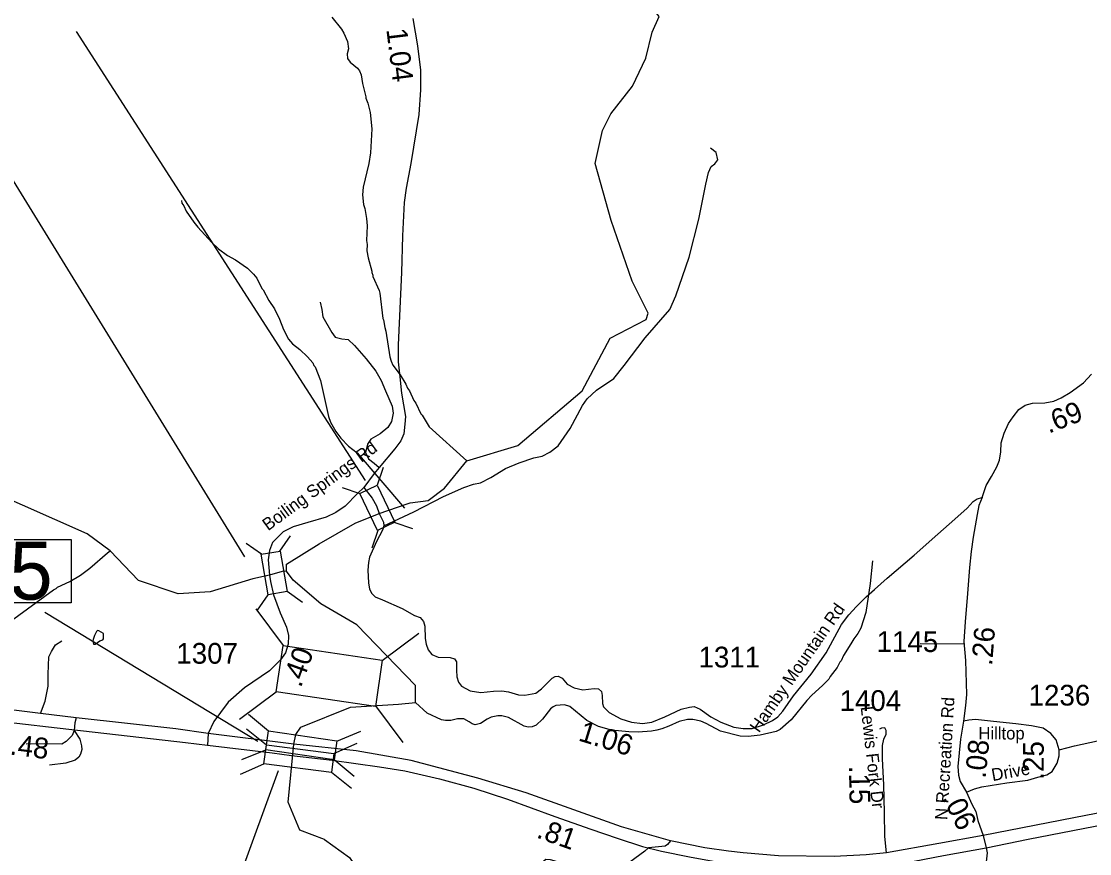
# Model space of a CAD drawing. Extents: x 1248224 to 1454986, y 825081 to 985870.
# Drawn here: x 1318874 to 1325316, y 878797 to 883811 of the extents above; entities that cross this region are included whole.
import ezdxf

# ---------------------------------------------------------------- set-up
doc = ezdxf.new("R2010")
doc.units = 0
for name, color, linetype in [('Exist Hydrographic Creek Single Shore', 7, 'Continuous'), ('Exist Hydrographic Misc Water Feature', 7, 'Continuous'), ('Exist Road Non-System Type 51', 7, 'Continuous'), ('Exist Road Primary US Divided Attributed', 7, 'Continuous'), ('Exist Road Primary US Mileage Hundredths English Label', 7, 'Continuous'), ('Exist Road Primary US Structure Standard Bridge CELL', 7, 'Continuous'), ('Exist Road Primary US Structure Standard Bridge Number Label', 7, 'Continuous'), ('Exist Road Secondary Mileage Hundredths English Label', 7, 'Continuous'), ('Exist Road Secondary Structure Standard Bridge CELL', 7, 'Continuous'), ('Exist Road Secondary Structure Standard Bridge Number Label', 7, 'Continuous'), ('Exist Road Secondary Type 20 Attributed', 7, 'Continuous'), ('Exist Road Secondary Type 51 Attributed', 7, 'Continuous'), ('Exist Road Secondary Type 51 Label', 7, 'Continuous'), ('Exist Road Secondary Type 51 Number Label', 7, 'Continuous')]:
    doc.layers.add(name, color=color, linetype=linetype)

msp = doc.modelspace()

# ---------------------------------------------------------------- linework, layer by layer
at = {"layer": 'Exist Hydrographic Creek Single Shore'}
for points in [[(1321032.6, 880846), (1321142.8, 880884.6), (1321218.6, 880910.5), (1321327.4, 880924.2), (1321425.7, 880998), (1321560.8, 881164), (1321867.4, 881256.3), (1322255.1, 881585.4), (1322424.5, 881901.6), (1322641.1, 882015.6), (1322654.5, 882054.1), (1322556.6, 882245.3), (1322429.8, 882610.6), (1322333.7, 882953.9), (1322377.9, 883153.9), (1322429.5, 883255), (1322560.2, 883420.4), (1322639, 883589.6), (1322677.4, 883745.4), (1322719.7, 883841.5), (1322665.9, 883908.8), (1322656.4, 883998), (1322700.4, 884072.6)], [(1320369.9, 880474.4), (1320270.8, 880453.2), (1320012.4, 880374.3), (1319820.4, 880361.8), (1319580.4, 880442.1), (1319409.4, 880621), (1319270.3, 880724.1), (1318684.3, 880982.1), (1318586.3, 881092.4), (1318570.8, 881132)], [(1320472.4, 880498.6), (1320472, 880541.4), (1320670.1, 880662.9), (1320886, 880787.1), (1321032.6, 880846)], [(1320472.4, 880498.6), (1320447, 880496.9), (1320369.9, 880474.4)], [(1320516.2, 879456.4), (1320529.7, 879514.9), (1320559.5, 879559.3), (1320859.1, 879679.3), (1321147.4, 879698.2), (1321251.4, 879706.5), (1321251.4, 879810.1), (1320897.2, 880175.4), (1320679.3, 880300.8), (1320513.5, 880445.2), (1320472.4, 880498.6)], [(1320702, 878882.3), (1320554, 878937.8), (1320483.2, 879106.8), (1320516.2, 879456.4)], [(1320702, 878882.3), (1320853.1, 878773.1), (1320910.1, 878690.7), (1320922.8, 878557.6), (1320941.8, 878443.6), (1320922.8, 878342.2), (1320859.4, 878240.8), (1320694.8, 878006.3), (1320688.5, 877942.9), (1320675.8, 877854.2), (1320726.5, 877391.6), (1320751.8, 877220.5), (1320789.8, 877074.8), (1320808.8, 876973.4)]]:
    msp.add_lwpolyline(points, dxfattribs=at)
at = {"layer": 'Exist Hydrographic Misc Water Feature'}
for points in [[(1320745.8, 883837.5), (1320803.8, 883763.9), (1320819.1, 883739.4), (1320841.7, 883690.8), (1320846.5, 883646.6), (1320839.6, 883614.8), (1320840.8, 883586.8), (1320856.2, 883566.4), (1320901.3, 883529.1), (1320912.7, 883512.8), (1320924.1, 883488.4), (1320930.6, 883436.3), (1320952.3, 883355.6), (1320952.1, 883347.6), (1320963.4, 883319.3), (1320977.7, 883262.9), (1320987, 883162.8), (1320978.9, 883019), (1320969.1, 882955.3), (1320935.1, 882812.3), (1320931.8, 882766.4), (1320938.2, 882708.3), (1320945.4, 882684.1), (1320955.8, 882623.8), (1320958.6, 882579.7), (1320956.1, 882491.8), (1320959.4, 882467.7), (1320958.3, 882427.8), (1320965.1, 882385.6), (1320986.9, 882307), (1320986.7, 882299), (1320994.2, 882282.8), (1320993.9, 882274.8), (1321031.6, 882189.7), (1321035.2, 882173.6), (1321054.8, 882021.1), (1321058.6, 882013), (1321065.3, 881966.8), (1321072.7, 881944.7), (1321096.4, 881789.9), (1321103.6, 881763.8), (1321115, 881739.5), (1321157.4, 881682.3), (1321191.8, 881625.3), (1321203.1, 881601), (1321214.7, 881584.6), (1321241, 881527.9), (1321252.6, 881511.6), (1321282.9, 881446.7), (1321290.5, 881438.5), (1321332.6, 881367.3), (1321560.8, 881164)], [(1319840.3, 882732.1), (1319841.9, 882716), (1319853.4, 882699.7), (1319868.5, 882667.3), (1319914.8, 882602), (1319937.9, 882571.3), (1320023.3, 882478.8), (1320062.3, 882441.7), (1320117.1, 882400.1), (1320164.4, 882374.8), (1320237.1, 882324.7), (1320274, 882287.6), (1320293.4, 882263.1), (1320323.6, 882202.2), (1320331.4, 882194), (1320365.7, 882129), (1320400.2, 882080), (1320430.5, 882017.1), (1320454.8, 881954.5), (1320485.1, 881895.7), (1320508.4, 881869), (1320553.4, 881833.7), (1320600.2, 881790.4), (1320631.2, 881753.4), (1320638.7, 881737.3), (1320646.5, 881729), (1320678.3, 881648.2), (1320726.1, 881430.8), (1320739.2, 881396.5), (1320769.6, 881339.6), (1320800.5, 881300.7), (1320847.1, 881251.4), (1320900, 881211.8), (1321183.9, 880877.5)], [(1318806.5, 880194.7), (1319068.1, 880387.1), (1319084.3, 880394.7), (1319092.5, 880402.4), (1319165.5, 880436.3), (1319230.6, 880474.3), (1319287.8, 880516.7), (1319394.4, 880609.6), (1319409.4, 880621)], [(1324007, 880560.3), (1323993.2, 880424.6), (1323966.3, 880249.5), (1323935.6, 880154.4), (1323918.7, 880122.9), (1323893.8, 880091.6), (1323876.9, 880060.1), (1323830.9, 879989.5), (1323818, 879957.9), (1323809.8, 879950.1), (1323792.9, 879918.6), (1323751.4, 879863.8), (1323742.9, 879848.1), (1323705.8, 879809.1), (1323640.1, 879751.1), (1323611.2, 879719.9), (1323515.9, 879602.8), (1323450.3, 879544.6), (1323425.9, 879533.4), (1323329.2, 879510.2), (1323257, 879502.3), (1323209, 879503.6), (1323089.8, 879535.1), (1323003, 879581.5), (1322971.5, 879594.5), (1322923.7, 879603.9), (1322891.7, 879604.8), (1322841.4, 879592.2), (1322778.5, 879564), (1322736.1, 879549.2), (1322705.8, 879540.1), (1322673.6, 879535.1), (1322593.4, 879529.5), (1322537.5, 879531), (1322433.7, 879540), (1322354.3, 879562.4), (1322283.2, 879598.4), (1322181.6, 879683.2), (1322149.9, 879694.2), (1322097.7, 879689.7), (1322081.5, 879682.2), (1322065.1, 879668.7), (1322017.4, 879606), (1321978.4, 879571.2), (1321954, 879559.9), (1321930, 879558.6), (1321906.1, 879565.2), (1321811.6, 879616), (1321771.8, 879627.2), (1321747.8, 879627.9), (1321707.6, 879619), (1321683.2, 879607.7), (1321642.5, 879580.9), (1321610.2, 879571.8), (1321592.4, 879578.4), (1321574, 879590.6)], [(1319309.1, 880059.5), (1319319, 880058), (1319347.6, 880079.1), (1319365.7, 880084.5), (1319369.8, 880090.5), (1319368.8, 880122.5), (1319341.2, 880139.3), (1319333.3, 880141.5), (1319327.1, 880135.7), (1319314.4, 880110.1), (1319307.7, 880086.3), (1319305.4, 880076.3), (1319309.1, 880059.5)], [(1321574, 879590.6), (1321543.3, 879609.7), (1321503.2, 879608.9), (1321462.9, 879598), (1321430.9, 879599), (1321407, 879603.7), (1321322.1, 879642.1), (1321251.4, 879706.5)]]:
    msp.add_lwpolyline(points, dxfattribs=at)
at = {"layer": 'Exist Road Non-System Type 51'}
msp.add_line((1324293.5, 880062.6), (1324557.4, 880060.6), dxfattribs=at)
for points in [[(1321059.5, 880771.3), (1321241.1, 880855.5), (1321419.8, 880947.8), (1321542.8, 881003.6), (1321600.4, 881022.8), (1321642.7, 881030.5), (1321704.2, 881063.2), (1321794.5, 881117.1), (1321875.2, 881151.7), (1321963.6, 881180.5), (1322015.4, 881192), (1322061.6, 881215.1), (1322111.5, 881253.6), (1322184.5, 881357.4), (1322257.5, 881495.9), (1322286.4, 881536.2), (1322342.1, 881590.1), (1322447.3, 881660.2), (1322508.8, 881737.1), (1322635.6, 881904.4), (1322783.6, 882075.6), (1322821.4, 882156.9), (1322902.1, 882391.5), (1322959.7, 882620.3), (1323002, 882829.9), (1323017.3, 882900.3), (1323034.6, 882936.8), (1323055.7, 882952.2), (1323073, 882977.2), (1323063.4, 883021.4), (1323028.8, 883046.4)], [(1320675, 882119.3), (1320686.5, 882075.1), (1320692.3, 882030.9), (1320746.1, 881936.6), (1320767.2, 881907.8), (1320807.6, 881898.2), (1320844.1, 881894.3), (1320882.5, 881857.8), (1320953.6, 881777), (1321011.3, 881704), (1321043.9, 881648.2), (1321070.8, 881584.8), (1321110.8, 881493.4), (1321116.6, 881451.1), (1321107, 881401.1), (1321083.9, 881364.5), (1321037.8, 881326.1), (1320982.1, 881293.4), (1320960.9, 881264.5), (1320949.4, 881212.6), (1320966.7, 881176.1), (1321001.3, 881149.2), (1321032, 881124.2)], [(1318988.9, 879641.1), (1319017.5, 879716.3), (1319036.4, 879805.7), (1319036.4, 879878.9), (1319039.1, 879981.9), (1319055.4, 880014.4), (1319079.7, 880055), (1319117.7, 880079.4)], [(1319204.4, 879615.2), (1319196.1, 879583.8), (1319193.4, 879537.8), (1319179.8, 879508), (1319144.6, 879472.8), (1319117.6, 879456.5), (1319012, 879459.2), (1318903.7, 879456.5)], [(1319193.4, 879537.8), (1319225.9, 879486.3), (1319236.7, 879445.7), (1319239.4, 879424), (1319231.3, 879396.9), (1319220.4, 879377.9), (1319198.8, 879359), (1319141.9, 879342.7), (1319044.4, 879329.1)], [(1325131.9, 879422.7), (1325225.8, 879446.3), (1325455.8, 879496.6), (1325692.9, 879556)], [(1322787.9, 878873.7), (1322771.3, 878851.6), (1322756.2, 878841.5), (1322656, 878831.5), (1322633.4, 878811.4), (1322543.2, 878746.2), (1322495.5, 878721.1), (1322457.9, 878708.6), (1322417.8, 878698.6), (1322372.7, 878698.6), (1322300, 878703.6), (1322182.2, 878723.6), (1322086.9, 878753.7), (1322064.4, 878758.8), (1322036.8, 878761.3), (1321954.1, 878696), (1321893.9, 878608.2), (1321838.8, 878538), (1321811.2, 878485.3), (1321756.1, 878392.5), (1321688.4, 878292.2), (1321573.1, 878139.2), (1321543, 878094)]]:
    msp.add_lwpolyline(points, dxfattribs=at)
at = {"layer": 'Exist Road Primary US Divided Attributed'}
for points in [[(1319999.6, 879521.1), (1319806.3, 879548.9), (1319204.4, 879615.2), (1318988.9, 879641.1), (1318599, 879689.7), (1317913.5, 879762.6), (1317396.8, 879816.3)], [(1317399, 879747.9), (1317579.1, 879729.9), (1318054.2, 879671.3), (1318761.1, 879592.5), (1319038.1, 879560.9), (1319864.4, 879466.3), (1319997.2, 879450.6)], [(1320516.2, 879456.4), (1319999.6, 879521.1)], [(1319997.2, 879450.6), (1320386.8, 879403.3), (1320503.8, 879387.5)], [(1324091, 878802.5), (1323969.2, 878789.5), (1323775.6, 878779.7), (1323439.1, 878782.9), (1323227, 878800.7), (1323137.9, 878812.1), (1322995.3, 878831.5), (1322787.9, 878873.7), (1322493.6, 878957.7), (1321917.5, 879163.4), (1321627.4, 879251), (1321223.9, 879358), (1320892.8, 879416.3), (1320516.2, 879456.4)], [(1320503.8, 879387.5), (1320749.3, 879360.5), (1321033, 879319.9), (1321186.1, 879295.1), (1321395.5, 879247.8), (1321602.6, 879191.5), (1321805.2, 879123.9), (1322091.2, 879020.3), (1322307.3, 878943.7), (1322467.2, 878889.7), (1322620.3, 878840.1), (1322735.1, 878810.8), (1322904, 878777.1), (1323068.4, 878747.8), (1323286.8, 878725.2), (1323428.6, 878714), (1323660.5, 878705), (1323874.4, 878707.2), (1324092.8, 878727.5), (1324257.2, 878752.3), (1324435, 878786.1), (1324691.7, 878831.1)], [(1326412.6, 879240.6), (1325988, 879155.2), (1325552.1, 879075.7), (1325219.9, 879012.4), (1324673.4, 878905.9)], [(1324691.7, 878831.1), (1324946.2, 878882.9), (1325349.2, 878961.8), (1325684.7, 879024.8), (1326033.6, 879087.9), (1326445.7, 879166.7)], [(1324673.4, 878905.9), (1324406.8, 878857.6), (1324091, 878802.5)]]:
    msp.add_lwpolyline(points, dxfattribs=at)
at = {"layer": 'Exist Road Primary US Structure Standard Bridge CELL'}
for p, q in [((1320243.5, 879636.1), (1320364.7, 879537.1)), ((1320231, 879549.5), (1320351.9, 879453)), ((1320776.7, 879475), (1320921.6, 879534.2)), ((1320758.4, 879399.4), (1320900, 879461.7)), ((1320202.8, 879363.3), (1320347.6, 879422.5)), ((1320195.3, 879276), (1320336.9, 879338.2)), ((1320760, 879363), (1320881.2, 879264)), ((1320743.7, 879287.2), (1320864.6, 879190.7))]:
    msp.add_line(p, q, dxfattribs=at)
for points in [[(1320364.7, 879537.1), (1320776.8, 879475.5), (1320759.7, 879361), (1320347.6, 879422.5)], [(1320351.9, 879453), (1320758.4, 879400), (1320743.5, 879285.2), (1320336.9, 879338.2)]]:
    msp.add_lwpolyline(points, close=True, dxfattribs=at)
at = {"layer": 'Exist Road Primary US Structure Standard Bridge Number Label'}
for p, q in [((1320300.3, 879471.5), (1319015.2, 880249.8)), ((1320423, 879294.9), (1319712.2, 877346.4))]:
    msp.add_line(p, q, dxfattribs=at)
msp.add_lwpolyline([(1318529.3, 880689.4), (1319173.5, 880689.4), (1319173.5, 880307.1), (1318529.3, 880307.1)], close=True, dxfattribs=at)
at = {"layer": 'Exist Road Secondary Structure Standard Bridge CELL'}
for p, q in [((1321056.5, 881123.1), (1321019.1, 881016.3)), ((1320807.9, 881003.5), (1320914.7, 880966.1)), ((1321126.1, 880792.7), (1321232.9, 880755.3)), ((1320432.8, 880619.5), (1320497.9, 880712.1)), ((1321024.1, 880743.6), (1320986.7, 880636.8)), ((1320321.3, 880600.2), (1320228.7, 880665.4)), ((1320569.7, 880310.5), (1320477.2, 880375.7)), ((1320297.9, 880263.3), (1320363.1, 880355.9)), ((1320287.2, 880272.1), (1320451.9, 880050.6)), ((1321049.7, 879961.3), (1321271.2, 880125.9)), ((1320189.3, 879606.6), (1320410.8, 879771.2)), ((1321009.5, 879688.2), (1321174.1, 879466.7))]:
    msp.add_line(p, q, dxfattribs=at)
for points in [[(1321019.1, 881016.3), (1321126.6, 880792.9), (1321022.2, 880742.7), (1320914.7, 880966.1)], [(1320363.1, 880355.9), (1320320.7, 880600.1), (1320434.8, 880619.9), (1320477.2, 880375.7)], [(1320451.9, 880050.6), (1321049.9, 879962.6), (1321008.7, 879683.2), (1320410.8, 879771.2)]]:
    msp.add_lwpolyline(points, close=True, dxfattribs=at)
at = {"layer": 'Exist Road Secondary Structure Standard Bridge Number Label'}
for p, q in [((1320949.5, 881045.6), (1319207, 883750.2)), ((1320222.1, 880584.6), (1318674.2, 883095.6))]:
    msp.add_line(p, q, dxfattribs=at)
at = {"layer": 'Exist Road Secondary Type 20 Attributed'}
for points in [[(1320938.4, 881003.1), (1320990.4, 880938.8), (1321014.9, 880892.7), (1321032.6, 880846)], [(1321032.6, 880846), (1321057.9, 880794.3), (1321059.5, 880771.3), (1321051.8, 880745.1), (1321014.9, 880677.5), (1320973.5, 880583.7), (1320967.3, 880551.5), (1320964.3, 880505.3), (1320967.3, 880428.5), (1320973.5, 880391), (1320987.3, 880364.9), (1321007.3, 880344.9), (1321051.8, 880324.9), (1321170.1, 880274.2), (1321243.8, 880231.2), (1321279.1, 880218.9), (1321299.1, 880195.8), (1321306.7, 880166.6), (1321309.8, 880092.8), (1321316, 880059), (1321328.2, 880023.7), (1321349.7, 879997.5), (1321388.1, 879980.6), (1321460.3, 879977.5), (1321486.4, 879969.9), (1321497.2, 879951.4), (1321497.2, 879902.2), (1321499.7, 879861.6), (1321510.4, 879829.3), (1321528.8, 879804.8), (1321581, 879778.6), (1321644, 879767.9), (1321720.8, 879775.5), (1321771.5, 879777.1), (1321811.4, 879772.5), (1321872.8, 879754), (1321909.7, 879751), (1321975.7, 879763.3), (1322011.1, 879789.4), (1322074, 879853.9), (1322092.5, 879863.2), (1322110.9, 879866.2), (1322135.5, 879853.9), (1322166.2, 879817), (1322207.7, 879795.5), (1322259.9, 879783.2), (1322329, 879790.9), (1322354.3, 879789.3), (1322372.8, 879773.9), (1322377.4, 879749.3), (1322378.9, 879701.7), (1322385, 879680.2), (1322418.8, 879647.9), (1322489.5, 879607.9), (1322554, 879588), (1322620, 879580.3), (1322675.3, 879588), (1322755.2, 879620.2), (1322853.5, 879666.3), (1322904.1, 879678.6), (1322931.8, 879683.3), (1322967.1, 879666.3), (1323030.8, 879620.4), (1323092.2, 879588.1), (1323170.5, 879558.9), (1323227.4, 879549.7), (1323281.1, 879551.2), (1323348.7, 879572.8), (1323404, 879598.9), (1323436.2, 879621.9), (1323466.9, 879654.2), (1323529.9, 879748), (1323637.4, 879877.1), (1323726.5, 880006.2), (1323819.7, 880177.4), (1323864.2, 880235.8), (1323910.3, 880286.6), (1323968.6, 880343.4), (1324017.8, 880388), (1324096.1, 880457.2), (1324258.4, 880594.7), (1324401.2, 880722.2), (1324502.6, 880812.9), (1324577.8, 880879), (1324614.7, 880917.4), (1324637.7, 880934.4), (1324668.5, 880942)]]:
    msp.add_lwpolyline(points, dxfattribs=at)
at = {"layer": 'Exist Road Secondary Type 51 Attributed'}
msp.add_line((1319999.6, 879521.1), (1319997.2, 879450.6), dxfattribs=at)
for points in [[(1321234.8, 883829.2), (1321262.4, 883664.7), (1321280.8, 883516.3), (1321280.8, 883398), (1321270, 883250.4), (1321222.4, 882954.7), (1321194.8, 882807.2), (1321182.5, 882720.6), (1321173.3, 882519.2), (1321165.6, 882297.9), (1321145.7, 881862.5), (1321147.3, 881759.5), (1321156.5, 881670.4), (1321165.7, 881571), (1321190.3, 881431.1), (1321187.2, 881385), (1321179.5, 881325.1), (1321162.6, 881282.9), (1321125.8, 881235.2), (1321032, 881124.2), (1321001.4, 881087.7), (1320938.4, 881003.1)], [(1324668.5, 880942), (1324691.7, 881014), (1324723.9, 881069.3), (1324756.2, 881127.7), (1324773.1, 881167.7), (1324780.8, 881216.9), (1324782.3, 881272.2), (1324800.7, 881330.6), (1324826.8, 881389), (1324854.5, 881429), (1324888.3, 881473.6), (1324926.7, 881499.7), (1324970.9, 881511.3), (1325046.2, 881512.9), (1325099.9, 881522.1), (1325144.5, 881542.1), (1325198.2, 881575.9), (1325278.1, 881632.8), (1325327.2, 881685)], [(1320938.4, 881003.1), (1320900.4, 880966.4), (1320826.6, 880891.1), (1320771.3, 880852.6), (1320713, 880823.4), (1320600.9, 880792.7), (1320513.7, 880765.7), (1320452.3, 880736.5), (1320413.9, 880698), (1320389.3, 880670.4), (1320370.9, 880622.7), (1320361.7, 880565.9), (1320369.9, 880474.4)], [(1324668.5, 880942), (1324648.1, 880893.3), (1324637.4, 880839.5), (1324614.3, 880702.7), (1324602.1, 880616.6), (1324591.3, 880521.3), (1324579, 880364.6), (1324565.3, 880192.5), (1324557.6, 880075.7), (1324566.8, 879960.4), (1324572.9, 879756), (1324566.8, 879689.9), (1324556, 879594.8)], [(1320369.9, 880474.4), (1320375.5, 880436.8), (1320393.9, 880356.8), (1320433.9, 880248.5), (1320473.8, 880160.9), (1320484.6, 880110.2), (1320483, 880058), (1320467.7, 880007.2), (1320436.9, 879964.2), (1320369.7, 879898.8), (1320219.2, 879795.8), (1320121.6, 879710.1), (1320074.5, 879647.2), (1320035.2, 879592.2), (1319999.6, 879521.1)], [(1324556, 879594.8), (1324537.6, 879487.2), (1324520.7, 879321.2), (1324525.3, 879269), (1324534.5, 879232.1), (1324573.2, 879166.7)], [(1325131.9, 879422.7), (1325113.5, 879482.6), (1325082.8, 879521), (1325035.2, 879551.8), (1324964.5, 879567.1), (1324870.8, 879579.4), (1324737.2, 879593.3), (1324628.2, 879604), (1324586.7, 879601), (1324556, 879594.8)], [(1324091, 878802.5), (1324081.8, 878900.9), (1324078.7, 879045.4), (1324075.6, 879211.4), (1324066.4, 879368.1), (1324066.4, 879448.1), (1324074.1, 879487.3), (1324089.5, 879516.5), (1324089.5, 879538), (1324080.3, 879554.9), (1324061.8, 879553.3), (1324048.7, 879547.5)], [(1324573.2, 879166.7), (1324622, 879187.5), (1324666.6, 879198.3), (1324817.1, 879222.9), (1324943, 879239.8), (1325004.5, 879256.7), (1325058.2, 879270.5), (1325090.5, 879292), (1325119.6, 879342.7), (1325131.9, 879385.8), (1325131.9, 879422.7)], [(1324573.2, 879166.7), (1324606.1, 879095.4), (1324629.7, 879050.8), (1324642.8, 878995.8), (1324673.4, 878905.9)], [(1324673.4, 878905.9), (1324691.7, 878831.1)], [(1324691.7, 878831.1), (1324697.8, 878801.8), (1324692.6, 878746.7), (1324658.5, 878668), (1324499.6, 878453.2), (1324456, 878387.7), (1324415.7, 878303.4), (1324387.7, 878210.4), (1324375.4, 878117.4), (1324368.4, 877989.3), (1324378.9, 877876.2), (1324400, 877765.6), (1324445.6, 877635.8), (1324521, 877435.7), (1324601.4, 877215.5), (1324618.9, 877189.2), (1324668, 877103.2), (1324813.2, 876952.9)]]:
    msp.add_lwpolyline(points, dxfattribs=at)

# ---------------------------------------------------------------- texts
at = {"layer": 'Exist Road Primary US Mileage Hundredths English Label'}
for s, rotation, p in [('.48', 352.90301, (1318800.7, 879394.3)), ('.81', 340.35534, (1321974.6, 878895.2))]:
    msp.add_text(s, height=125, rotation=rotation, dxfattribs=at).set_placement(p)
at = {"layer": 'Exist Road Primary US Structure Standard Bridge Number Label'}
msp.add_text('55', height=350, dxfattribs=at).set_placement((1318541.9, 880326.9))
at = {"layer": 'Exist Road Secondary Mileage Hundredths English Label'}
for s, rotation, p in [('1.04', 277.06642, (1321074.7, 883762.8)), ('.69', 21.26658, (1325069.1, 881326.4)), ('.26', 85.43029, (1324727.7, 879926.5)), ('.40', 70.01074, (1320559.4, 879792.3)), ('1.06', 342.78875, (1322227.5, 879479.7)), ('.08', 84.18894, (1324688.2, 879246.7)), ('.25', 90, (1325039.5, 879242.1)), ('.15', 271.06011, (1323864.4, 879325.4)), ('.06', 296.49005, (1324424.5, 879133.4))]:
    msp.add_text(s, height=125, rotation=rotation, dxfattribs=at).set_placement(p)
at = {"layer": 'Exist Road Secondary Type 51 Label'}
for s, rotation, p in [('Boiling Springs Rd', 36.21896, (1320361.9, 880738.8)), ('Hamby Mountain Rd', 55.16619, (1323321.8, 879520.9)), ('N Recreation Rd', 86.65134, (1324458.1, 878997.7)), ('Lewis Fork Dr', 276.54813, (1323935, 879680.5)), ('Drive', 10.31404, (1324731.2, 879233.3))]:
    msp.add_text(s, height=75, rotation=rotation, dxfattribs=at).set_placement(p)
msp.add_text('Hilltop', height=75, dxfattribs=at).set_placement((1324645.4, 879484.4))
at = {"layer": 'Exist Road Secondary Type 51 Number Label'}
for s, p in [('1145', (1324031.3, 880011.6)), ('1307', (1319808.6, 879941)), ('1311', (1322957.5, 879918.4)), ('1404', (1323807.9, 879656.4)), ('1236', (1324947.9, 879688.9))]:
    msp.add_text(s, height=125, dxfattribs=at).set_placement(p)

doc.saveas('drawing.dxf')
